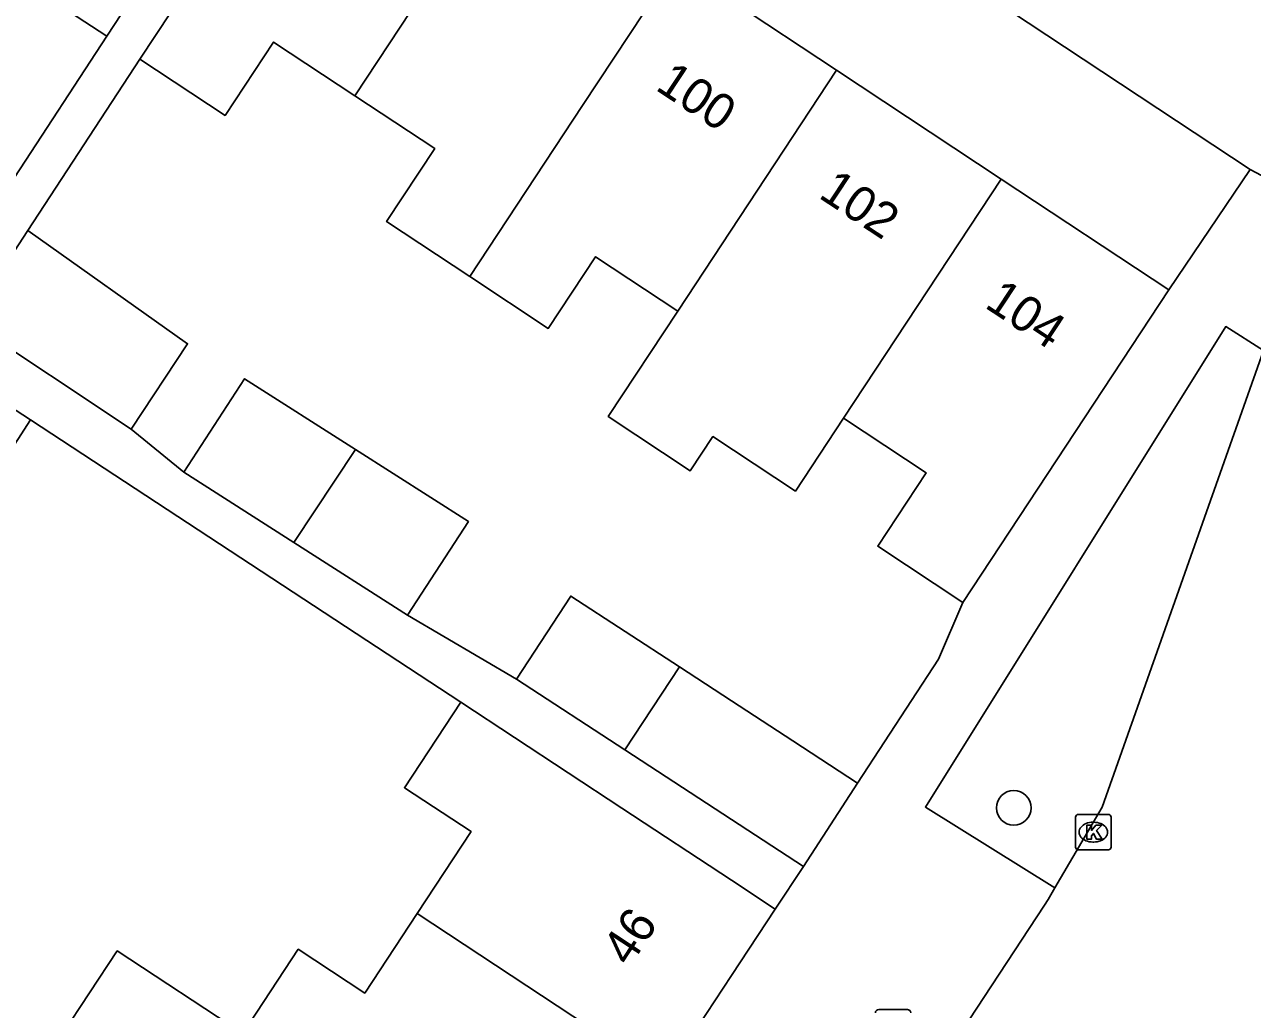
# Model space of a CAD drawing. Extents: x 159280 to 160375, y 384531 to 385872.
# Drawn here: x 159980.04 to 160014.71, y 384842.79 to 384870.57 of the extents above; entities that cross this region are included whole.
import ezdxf

# ---------------------------------------------------------------- set-up
doc = ezdxf.new("R2010")
doc.units = 0
for name, color, linetype in [('IMGEO_Boom', 7, 'Continuous'), ('IMGEO_Kolk', 7, 'Continuous'), ('IMGEO_Lichtpunt', 7, 'Continuous'), ('IMGEO_Pand', 7, 'Continuous'), ('IMGEO_Pand_nummerreeks', 7, 'Continuous'), ('IMGEO_Rijbaan_lokaal_open', 7, 'Continuous'), ('IMGEO_Voetpad_open', 7, 'Continuous')]:
    doc.layers.add(name, color=color, linetype=linetype)

msp = doc.modelspace()

# ---------------------------------------------------------------- linework, layer by layer
at = {"layer": 'IMGEO_Boom'}
msp.add_circle((160007.968, 384848.473), 0.489, dxfattribs=at)
at = {"layer": 'IMGEO_Kolk'}
for p, q in [((160009.715, 384847.363), (160009.715, 384848.215)), ((160009.79, 384848.289), (160010.642, 384848.289)), ((160010.203, 384848.069), (160010.228, 384848.069)), ((160010.716, 384848.215), (160010.716, 384847.363)), ((160010.226, 384847.509), (160010.201, 384847.509)), ((160010.642, 384847.289), (160009.79, 384847.289))]:
    msp.add_line(p, q, dxfattribs=at)
for points in [[(160009.715, 384847.363), (160009.715, 384848.215)], [(160009.79, 384848.289), (160010.642, 384848.289)], [(160010.716, 384848.215), (160010.716, 384847.363)], [(160010.036, 384847.989), (160010.159, 384847.989), (160010.159, 384847.838), (160010.289, 384847.989), (160010.453, 384847.989), (160010.307, 384847.838), (160010.46, 384847.589), (160010.308, 384847.589), (160010.223, 384847.753), (160010.159, 384847.686), (160010.159, 384847.589), (160010.036, 384847.589), (160010.036, 384847.989)], [(160010.642, 384847.289), (160009.79, 384847.289)]]:
    msp.add_lwpolyline(points, dxfattribs=at)
for centre, start, end in [((160009.792, 384848.213), 91.552, 178.448), ((160009.792, 384848.213), 91.552, 178.448), ((160010.64, 384848.213), 1.552, 88.448), ((160010.64, 384848.213), 1.552, 88.448), ((160009.792, 384847.365), 181.552, 268.448), ((160009.792, 384847.365), 181.552, 268.448), ((160010.64, 384847.365), 271.552, 358.448), ((160010.64, 384847.365), 271.552, 358.448)]:
    msp.add_arc(centre, 0.0765, start, end, dxfattribs=at)
for centre, major_axis, ratio, start_param, end_param in [((160010.202, 384847.789), (-0.387, 0.002), 0.722429, 4.712389, 7.853982), ((160010.227, 384847.789), (-0.39, 0.002), 0.717154, 1.570796, 4.712389)]:
    msp.add_ellipse(centre, major_axis=major_axis, ratio=ratio, start_param=start_param, end_param=end_param, dxfattribs=at)
at = {"layer": 'IMGEO_Lichtpunt'}
msp.add_line((160004.965, 384842.787), (160004.157, 384842.787), dxfattribs=at)
msp.add_line((160004.965, 384842.787), (160004.157, 384842.787), dxfattribs=at)
for centre, start, end in [((160004.157, 384842.692), 90, 180), ((160004.157, 384842.692), 90, 180), ((160004.965, 384842.692), 0, 90), ((160004.965, 384842.692), 0, 90)]:
    msp.add_arc(centre, 0.0946, start, end, dxfattribs=at)
at = {"layer": 'IMGEO_Pand'}
for points in [[(159988.181, 384879.122), (159985.442, 384874.94), (159982.369, 384870.247)], [(159983.296, 384869.603), (159986.371, 384874.257), (159989.127, 384878.428)], [(159978.96, 384875.432), (159981.395, 384873.828), (159980.046, 384871.768), (159982.369, 384870.247)], [(159993.829, 384875.322), (159989.366, 384868.568)], [(159998.432, 384872.281), (159995.799, 384868.295), (159992.61, 384863.469)], [(160002.967, 384869.285), (160000, 384871.245), (159998.432, 384872.281)], [(159989.366, 384868.568), (159987.075, 384870.08), (159985.707, 384868.01), (159983.296, 384869.603)], [(160002.967, 384869.285), (159998.482, 384862.49)], [(160007.616, 384866.213), (160002.967, 384869.285)], [(159992.61, 384863.469), (159990.265, 384865.018), (159991.625, 384867.077), (159989.366, 384868.568)], [(160003.162, 384859.465), (160007.616, 384866.213)], [(160012.342, 384863.09), (160007.616, 384866.213)], [(159983.052, 384859.158), (159978.461, 384862.203), (159980.14, 384864.763)], [(159980.14, 384864.763), (159984.646, 384861.569), (159983.052, 384859.158)], [(159998.482, 384862.49), (159996.162, 384864.024), (159994.827, 384862.004), (159992.61, 384863.469)], [(160012.342, 384863.09), (160006.527, 384854.27)], [(159998.482, 384862.49), (159996.519, 384859.519), (159998.837, 384857.988), (159999.475, 384858.952), (160001.804, 384857.413), (160003.162, 384859.465)], [(159974.639, 384856.346), (159977.69, 384861.057), (159980.212, 384859.424)], [(159984.54, 384857.946), (159986.256, 384860.583), (159989.384, 384858.586)], [(160006.527, 384854.27), (160004.13, 384855.854), (160005.498, 384857.924), (160003.162, 384859.465)], [(159977.149, 384854.694), (159980.212, 384859.424)], [(159987.649, 384855.961), (159989.384, 384858.586)], [(159989.384, 384858.586), (159992.574, 384856.55), (159990.858, 384853.912)], [(159987.649, 384855.961), (159984.54, 384857.946)], [(159990.858, 384853.912), (159987.649, 384855.961)], [(159993.933, 384852.107), (159995.462, 384854.451), (159998.531, 384852.449)], [(159998.531, 384852.449), (159996.99, 384850.113)], [(160003.562, 384849.167), (160001.73, 384850.362), (160000, 384851.491), (159998.531, 384852.449)], [(159996.99, 384850.113), (159993.933, 384852.107)], [(159992.36, 384851.46), (159990.769, 384849.044), (159992.649, 384847.806), (159991.125, 384845.491)], [(159992.36, 384851.46), (159996.903, 384848.469), (160000, 384846.43), (160001.233, 384845.618)], [(160002.032, 384846.824), (160000, 384848.15), (159996.99, 384850.113)], [(160003.562, 384849.167), (160002.032, 384846.824)], [(160001.233, 384845.618), (160000, 384843.746), (159998.118, 384840.887)], [(159991.125, 384845.491), (159989.649, 384843.249), (159987.771, 384844.486), (159986.203, 384842.106)], [(159998.118, 384840.887), (159993.785, 384843.74), (159991.125, 384845.491)], [(159986.203, 384842.106), (159982.66, 384844.439), (159979.538, 384839.697)]]:
    msp.add_lwpolyline(points, dxfattribs=at)
at = {"layer": 'IMGEO_Rijbaan_lokaal_open'}
for points in [[(160015.014, 384861.38), (160010.465, 384848.49), (160009.126, 384846.216)], [(160006.412, 384842.044), (160006.493, 384842.166), (160008.839, 384845.728), (160008.936, 384845.893), (160009.126, 384846.216)]]:
    msp.add_lwpolyline(points, dxfattribs=at)
at = {"layer": 'IMGEO_Voetpad_open'}
for points in [[(159991.433, 384881.918), (160000, 384876.16), (160014.638, 384866.481)], [(159982.369, 384870.247), (159971.928, 384854.301), (159970.153, 384855.485)], [(159980.14, 384864.763), (159983.296, 384869.603)], [(160014.638, 384866.481), (160012.342, 384863.09)], [(160016.459, 384865.522), (160014.638, 384866.481)], [(160009.126, 384846.216), (160005.474, 384848.497), (160013.951, 384862.055), (160015.014, 384861.38)], [(159980.212, 384859.424), (159992.36, 384851.46)], [(159984.54, 384857.946), (159983.052, 384859.158)], [(160006.527, 384854.27), (160005.846, 384852.666), (160003.562, 384849.167)], [(159993.933, 384852.107), (159990.858, 384853.912)], [(160002.032, 384846.824), (160001.233, 384845.618)]]:
    msp.add_lwpolyline(points, dxfattribs=at)

# ---------------------------------------------------------------- texts
at = {"layer": 'IMGEO_Pand_nummerreeks'}
for s, rotation, p in [('100', 326.5507, (159997.82, 384868.754)), ('102', 326.545, (160002.426, 384865.711)), ('104', 326.5433, (160007.115, 384862.612)), ('46', 56.6385, (159997.127, 384843.964))]:
    msp.add_text(s, height=1, rotation=rotation, dxfattribs=at).set_placement(p)

doc.saveas('drawing.dxf')
